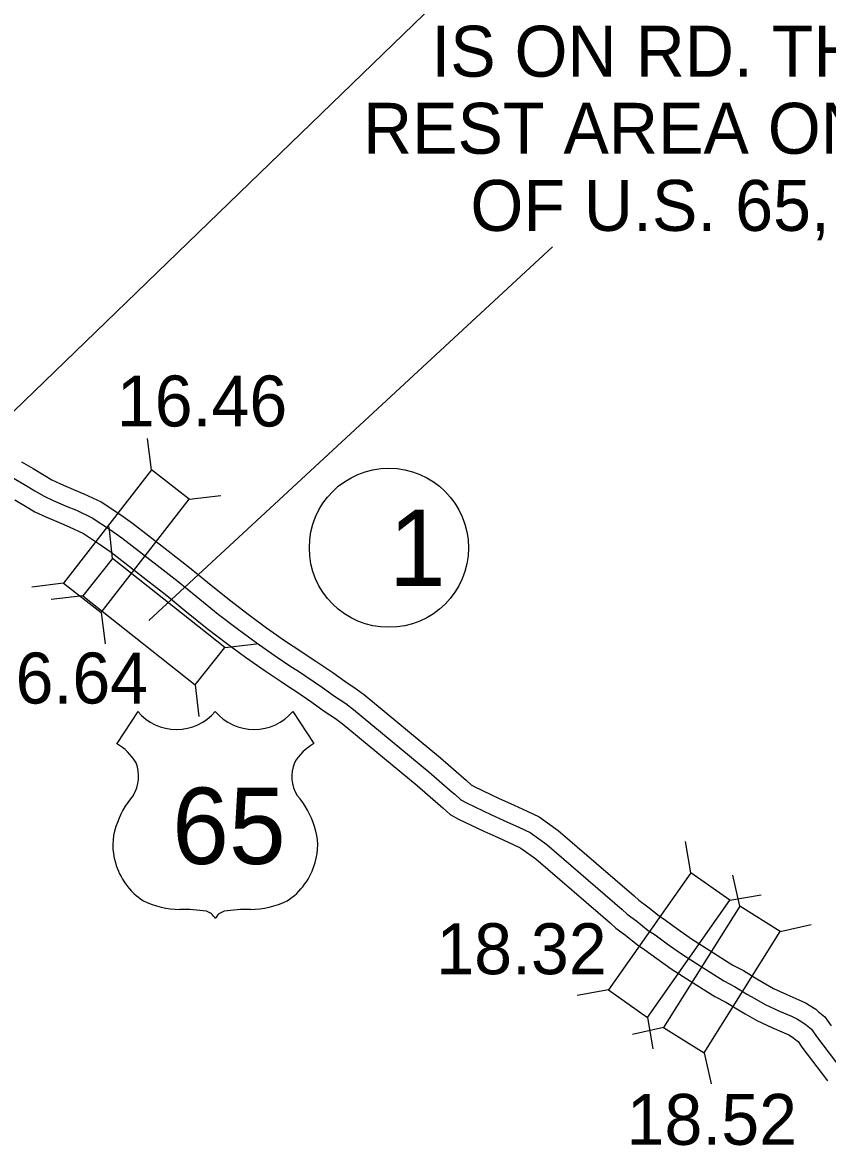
# Model space of a CAD drawing. Extents: x -83719 to 153526, y -11835 to 11446.
# Drawn here: x 11706.9 to 11929.6, y -107.1 to 203.4 of the extents above; entities that cross this region are included whole.
import ezdxf

# ---------------------------------------------------------------- set-up
doc = ezdxf.new("R2010")
doc.units = 0
for name, color, linetype in [('Level 15', 7, 'Continuous'), ('Level 20', 7, 'Continuous'), ('Level 22', 7, 'Continuous'), ('Level 27', 7, 'Continuous'), ('Level 58', 7, 'Continuous'), ('Level 59', 7, 'Continuous')]:
    doc.layers.add(name, color=color, linetype=linetype)

msp = doc.modelspace()

# ---------------------------------------------------------------- linework, layer by layer
at = {"layer": 'Level 15'}
for points in [[(11706.69, 81.86), (11709.88, 80.06), (11712.97, 78.19), (11715.1, 76.89), (11717.44, 75.82), (11721.01, 74.3), (11723.9, 73.07), (11728.69, 70.83), (11734.1, 67.25), (11737.4, 64.95), (11747.27, 57.27), (11753.11, 52.72), (11758.14, 48.61), (11764.16, 43.72), (11769.31, 39.82), (11774.46, 36.05), (11779.69, 32.37), (11783.91, 29.55), (11785.96, 28.23), (11788.1, 26.83), (11792.74, 23.65), (11796.08, 21.26), (11799.25, 19.17), (11801.61, 17.38), (11822.51, 0.05), (11828.98, -5.54), (11829.77, -6.17), (11831.06, -7.4), (11832.01, -7.9), (11838.72, -11.14), (11841.89, -12.56), (11842.95, -13.03), (11846.52, -14.68), (11849.84, -16.26), (11855.06, -19.96), (11876.1, -38.07), (11877.36, -39.23), (11879.84, -41.06), (11882.97, -43.58), (11884.74, -44.77), (11888.16, -47.25), (11891.96, -49.92), (11897, -53.17), (11903.39, -57.19), (11906.34, -58.73), (11910.03, -61), (11911.76, -61.98), (11914.67, -63.64), (11918.3, -65.34), (11921.61, -66.78), (11923.63, -67.7), (11924.66, -68.35), (11926.34, -69.42), (11927.01, -70.03), (11928.85, -71.55), (11930.56, -74.03)], [(11704.84, 71.43), (11707.77, 69.66), (11710.39, 68.05), (11713.4, 66.67), (11717.1, 65.09), (11719.83, 63.94), (11723.78, 62.09), (11728.48, 58.97), (11731.47, 56.89), (11741.13, 49.38), (11746.87, 44.91), (11751.82, 40.85), (11757.98, 35.85), (11763.34, 31.79), (11768.63, 27.93), (11774.03, 24.12), (11778.44, 21.17), (11780.53, 19.84), (11782.54, 18.52), (11787, 15.46), (11790.41, 13.02), (11793.46, 11), (11795.39, 9.54), (11816.05, -7.58), (11822.58, -13.22), (11823.19, -13.71), (11825.18, -15.61), (11827.51, -16.83), (11834.5, -20.2), (11837.81, -21.69), (11838.82, -22.14), (11842.27, -23.73), (11844.76, -24.92), (11848.9, -27.85), (11869.44, -45.54), (11870.99, -46.96), (11873.73, -48.98), (11877.03, -51.64), (11879.01, -52.97), (11882.34, -55.39), (11886.37, -58.22), (11891.63, -61.61), (11898.41, -65.87), (11901.4, -67.43), (11904.94, -69.61), (11906.81, -70.67), (11910.06, -72.52), (11914.18, -74.46), (11917.55, -75.92), (11918.87, -76.52), (11919.31, -76.8), (11920.24, -77.39), (11920.44, -77.58), (11921.41, -78.37), (11922.46, -79.9), (11929.54, -89.2)]]:
    msp.add_lwpolyline(points, dxfattribs=at)
at = {"layer": 'Level 20'}
for p, q in [((11742.61, 79.65), (11741.51, 88.38)), ((11753.03, 71.54), (11761.76, 72.64)), ((11731.87, 55.2), (11730.87, 63.94)), ((11718.3, 48.39), (11709.57, 47.29)), ((11723.67, 44.86), (11714.92, 43.86)), ((11728.72, 40.28), (11729.81, 31.55)), ((11762.89, 30.58), (11771.63, 31.58)), ((11754.68, 20.24), (11755.69, 11.5)), ((11891.76, -31.69), (11890.25, -23.02)), ((11905.31, -40.91), (11903.35, -32.33)), ((11902.55, -39.28), (11911.22, -37.77)), ((11916.48, -47.94), (11925.06, -45.98)), ((11868.98, -64.08), (11860.31, -65.6)), ((11884.23, -74.44), (11875.65, -76.39)), ((11879.78, -71.68), (11881.29, -80.35)), ((11895.41, -81.46), (11897.36, -90.04))]:
    msp.add_line(p, q, dxfattribs=at)
for points in [[(11728.72, 40.28), (11753.03, 71.54), (11742.61, 79.65), (11718.3, 48.39)], [(11723.67, 44.86), (11754.68, 20.24), (11762.89, 30.58), (11731.87, 55.2)], [(11879.78, -71.68), (11902.55, -39.28), (11891.76, -31.69), (11868.98, -64.08)], [(11905.31, -40.91), (11884.23, -74.44), (11895.41, -81.46), (11916.48, -47.94)]]:
    msp.add_lwpolyline(points, close=True, dxfattribs=at)
at = {"layer": 'Level 22'}
for p, q in [((11738.8, 12.92), (11733.03, 4)), ((11781.7, 12.92), (11787.47, 4))]:
    msp.add_line(p, q, dxfattribs=at)
for centre, radius, start, end in [((11749.55, 21.96), 14.04, 220.075, 319.6701), ((11770.95, 21.96), 14.04, 220.3299, 319.925), ((11725.49, -8.96), 14.99, 30.7809, 59.9883), ((11795.01, -8.96), 14.99, 120.0117, 149.2191), ((11728.79, -5), 10.28, 328.8105, 21.2108), ((11791.71, -5), 10.28, 158.7892, 211.1895), ((11755.66, -26.06), 23.97, 138.9565, 162.6913), ((11764.84, -26.06), 23.97, 17.3087, 41.0435), ((11747.75, -24.1), 15.84, 160.9576, 197.3819), ((11772.75, -24.1), 15.84, 342.6181, 19.0424), ((11750.33, -24.06), 18.33, 195.1074, 237.1312), ((11770.17, -24.06), 18.33, 302.8688, 344.8926), ((11750.67, -18.28), 23.53, 244.0771, 269.5779), ((11769.83, -18.28), 23.53, 270.4221, 295.9229), ((11751.21, -84.92), 43.11, 81.1942, 90.9539), ((11756.6, -46.27), 4.13, 28.0342, 72.9864), ((11763.9, -46.27), 4.13, 107.0136, 151.9658), ((11769.29, -84.92), 43.11, 89.0461, 98.8058)]:
    msp.add_arc(centre, radius, start, end, dxfattribs=at)
at = {"layer": 'Level 27'}
msp.add_circle((11808.28, 58.16), 22, dxfattribs=at)
at = {"layer": 'Level 58'}
msp.add_line((11853.52, 141.32), (11741.91, 38.05), dxfattribs=at)
msp.add_lwpolyline([(11922.54, 290.51), (11883.23, 268.8), (11684.59, 76.62)], dxfattribs=at)
at = {"layer": 'Level 59'}
msp.add_lwpolyline([(11704.02, 77.63), (11707.36, 75.75), (11710.37, 73.92), (11712.74, 72.47), (11715.42, 71.25), (11719.06, 69.69), (11721.86, 68.51), (11726.24, 66.46), (11731.29, 63.11), (11734.43, 60.92), (11744.2, 53.32), (11749.99, 48.81), (11754.98, 44.73), (11761.07, 39.78), (11766.32, 35.8), (11771.54, 31.99), (11776.86, 28.24), (11781.17, 25.36), (11783.25, 24.03), (11785.32, 22.68), (11789.87, 19.56), (11793.25, 17.14), (11796.36, 15.08), (11798.5, 13.46), (11819.28, -3.77), (11825.78, -9.38), (11826.48, -9.94), (11828.12, -11.5), (11829.76, -12.36), (11836.61, -15.67), (11839.85, -17.12), (11840.88, -17.58), (11844.39, -19.2), (11847.3, -20.59), (11851.98, -23.91), (11872.77, -41.8), (11874.18, -43.1), (11876.79, -45.02), (11880, -47.61), (11881.87, -48.87), (11885.25, -51.32), (11889.16, -54.07), (11894.31, -57.39), (11900.9, -61.53), (11903.87, -63.08), (11907.48, -65.3), (11909.29, -66.33), (11912.36, -68.08), (11916.24, -69.9), (11919.58, -71.35), (11921.25, -72.11), (11921.99, -72.58), (11923.29, -73.4), (11923.72, -73.8), (11925.13, -74.96), (11926.51, -76.96), (11933.52, -86.17)], dxfattribs=at)

# ---------------------------------------------------------------- texts
at = {"layer": 'Level 22'}
msp.add_text('65', height=21.12, dxfattribs=at).set_placement((11748.33, -29.26))
at = {"layer": 'Level 27'}
msp.add_text('1', height=21.12, dxfattribs=at).set_placement((11808.28, 47.6))
at = {"layer": 'Level 58'}
for s, p in [('IS ON RD. THAT ENTERS', (11820, 188.37)), ('REST AREA ON SOUTH SIDE', (11801.1, 167.06)), ('OF U.S. 65, SECTION 1)', (11830.81, 145.74)), ('16.46', (11733.04, 91.68)), ('16.64', (11694.57, 15.1)), ('18.32', (11821.38, -59.73)), ('18.52', (11874.01, -106.89))]:
    msp.add_text(s, height=14.08, dxfattribs=at).set_placement(p)

doc.saveas('drawing.dxf')
